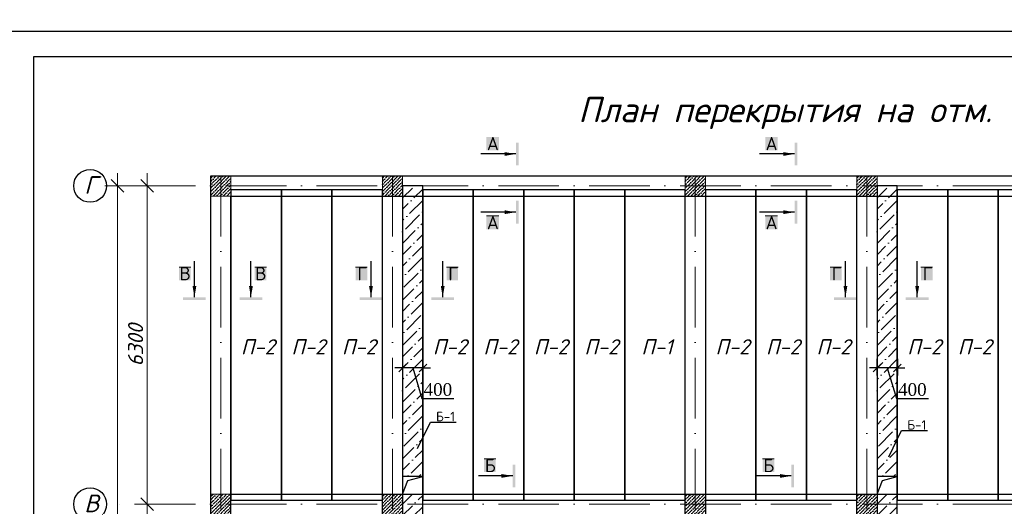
# Model space of a CAD drawing. Header units: millimetres. Extents: x 363306 to 7757304, y 1022887 to 1207196.
# Tile 593 of 656: x 2043425 to 2062932, y 1079277 to 1088906. Entities that reach past the tile are written whole.
import ezdxf

# ---------------------------------------------------------------- set-up
doc = ezdxf.new("R2010")
doc.units = ezdxf.units.MM
doc.linetypes.add('ACAD_ISO10W100', pattern=[18, 12, -3, 0, -3])
for name, color, linetype, lineweight in [('.', 7, 'Continuous', 15), ('PLAN', 250, 'Continuous', 25), ('размеры', 12, 'Continuous', 15)]:
    doc.layers.add(name, color=color, linetype=linetype, lineweight=lineweight)
for name, color, linetype in [('0 @ 100', 7, 'Continuous'), ('PDF3_0', 7, 'Continuous'), ('PDF3_Text', 7, 'Continuous')]:
    doc.layers.add(name, color=color, linetype=linetype)
doc.styles.add('Arial Gyr', font='arial.ttf')
doc.styles.add('PDF ISOCPEUR', font='isocpeur.TTF')
doc.styles.add('PDF ISOCPEUR Italic', font='isocpeui.ttf')
doc.styles.get("Standard").update_dxf_attribs({"font": 'isocpeui.ttf'})
doc.styles.add('WMF-Times New Roman0', font='times.ttf')
doc.styles.add('ГОСТ 2.304', font='isocpeui.ttf')
doc.dimstyles.new('12121212', dxfattribs={"dimtxt": 200, "dimasz": 200, "dimexe": 200, "dimexo": 100, "dimgap": 100, "dimtad": 1, "dimdec": 0, "dimzin": 0, "dimdsep": 46, "dimtxsty": 'Standard', "dimblk": 'OBLIQUE', "dimcen": 200, "dimdle": 200, "dimclrd": 5, "dimclre": 5, "dimclrt": 5, "dimadec": 0, "dimazin": 0, "dimtfac": 1, "dimtdec": 0, "dimtofl": 0, "dimtmove": 1, "dimatfit": 3, "dimldrblk": 'OBLIQUE', "dimfxl": 0, "dimtolj": 1, "dimtzin": 0, "dimlwd": 9, "dimlwe": 9, "dimarcsym": 0})
doc.dimstyles.new('Copy of 9580548', dxfattribs={"dimtxt": 150, "dimasz": 150, "dimexe": 150, "dimexo": 20, "dimgap": 80, "dimtad": 1, "dimtxsty": 'Arial Gyr', "dimblk": 'OBLIQUE', "dimcen": 5, "dimdle": 150, "dimadec": 0, "dimazin": 0, "dimtfac": 1, "dimtmove": 0, "dimatfit": 1, "dimldrblk": 'OBLIQUE', "dimfxl": 0, "dimarcsym": 0})

# ---------------------------------------------------------------- blocks, each defined once
blk = doc.blocks.new('_Oblique')
at = {"color": 0, "linetype": 'ByBlock', "lineweight": -2}
blk.add_line((-0.5, -0.5), (0.5, 0.5), dxfattribs=at)
blk = doc.blocks.new('*D2169')
at = {"color": 5, "lineweight": 9, "transparency": 16777216}
for p, q in [((2045951, 1079567), (2045951, 1076067)), ((2046116, 1079317), (2045701, 1079317)), ((2046116, 1076317), (2045701, 1076317))]:
    blk.add_line(p, q, dxfattribs=at)
at = {"layer": 'Defpoints', "color": 0, "lineweight": 30, "transparency": 16777216}
for p in [(2046216, 1079317), (2045951, 1076317), (2046216, 1076317)]:
    blk.add_point(p, dxfattribs=at)
at = {"color": 5, "lineweight": 9, "transparency": 16777216, "xscale": 250, "yscale": 250, "zscale": 250}
for p, rotation in [((2045951, 1079317), 90), ((2045951, 1076317), 270)]:
    blk.add_blockref('_Oblique', p, dxfattribs=dict(at, rotation=rotation))
at = {"color": 5, "lineweight": 40, "transparency": 16777216, "insert": (2045721, 1077817), "char_height": 300, "attachment_point": 5, "rotation": 90}
blk.add_mtext('\\A1;3000', dxfattribs=at)
blk = doc.blocks.new('*D2170')
at = {"color": 5, "lineweight": 9, "transparency": 16777216}
for p, q in [((2045951, 1085867), (2045951, 1079067)), ((2046116, 1085617), (2045701, 1085617)), ((2046116, 1079317), (2045701, 1079317))]:
    blk.add_line(p, q, dxfattribs=at)
at = {"layer": 'Defpoints', "color": 0, "lineweight": 30, "transparency": 16777216}
for p in [(2046216, 1085617), (2045951, 1079317), (2046216, 1079317)]:
    blk.add_point(p, dxfattribs=at)
at = {"color": 5, "lineweight": 9, "transparency": 16777216, "xscale": 250, "yscale": 250, "zscale": 250}
for p, rotation in [((2045951, 1085617), 90), ((2045951, 1079317), 270)]:
    blk.add_blockref('_Oblique', p, dxfattribs=dict(at, rotation=rotation))
at = {"color": 5, "lineweight": 40, "transparency": 16777216, "insert": (2045721, 1082467), "char_height": 300, "attachment_point": 5, "rotation": 90}
blk.add_mtext('\\A1;6300', dxfattribs=at)
blk = doc.blocks.new('*D2171')
at = {"color": 5, "lineweight": 9, "transparency": 16777216}
for p, q in [((2045364, 1085867), (2045364, 1069767)), ((2045871, 1085617), (2045114, 1085617)), ((2045871, 1070017), (2045114, 1070017))]:
    blk.add_line(p, q, dxfattribs=at)
at = {"layer": 'Defpoints', "color": 0, "lineweight": 30, "transparency": 16777216}
for p in [(2045971, 1085617), (2045364, 1070017), (2045971, 1070017)]:
    blk.add_point(p, dxfattribs=at)
at = {"color": 5, "lineweight": 9, "transparency": 16777216, "xscale": 250, "yscale": 250, "zscale": 250}
for p, rotation in [((2045364, 1085617), 90), ((2045364, 1070017), 270)]:
    blk.add_blockref('_Oblique', p, dxfattribs=dict(at, rotation=rotation))
at = {"color": 5, "lineweight": 40, "transparency": 16777216, "insert": (2045134, 1077817), "char_height": 300, "attachment_point": 5, "rotation": 90}
blk.add_mtext('\\A1;15600', dxfattribs=at)
blk = doc.blocks.new('*D2174')
at = {"color": 0, "linetype": 'ByBlock', "lineweight": -2, "transparency": 16777216}
for p, q in [((2051009, 1082194), (2051009, 1081865)), ((2051413, 1082194), (2051413, 1081865)), ((2051009, 1082015), (2050859, 1082015)), ((2051413, 1082015), (2051009, 1082015)), ((2051413, 1082015), (2051009, 1082015)), ((2051211, 1082015), (2051393, 1081409)), ((2051413, 1082015), (2051563, 1082015)), ((2051393, 1081409), (2052027, 1081409))]:
    blk.add_line(p, q, dxfattribs=at)
at = {"layer": 'Defpoints', "color": 0, "linetype": 'ByBlock', "lineweight": 30, "transparency": 16777216}
for p in [(2051009, 1082214), (2051413, 1082214), (2051009, 1082015)]:
    blk.add_point(p, dxfattribs=at)
at = {"color": 0, "linetype": 'ByBlock', "lineweight": -2, "transparency": 16777216, "xscale": 150, "yscale": 150, "zscale": 150}
blk.add_blockref('_Oblique', (2051009, 1082015), dxfattribs=at)
at = {"color": 0, "linetype": 'ByBlock', "lineweight": -2, "transparency": 16777216, "xscale": 150, "yscale": 150, "zscale": 150, "rotation": 180}
blk.add_blockref('_Oblique', (2051413, 1082015), dxfattribs=at)
at = {"color": 0, "linetype": 'ByBlock', "lineweight": 0, "transparency": 16777216, "insert": (2051710, 1081586), "char_height": 250, "attachment_point": 5, "style": 'WMF-Times New Roman0'}
blk.add_mtext('400', dxfattribs=at)
blk = doc.blocks.new('*D2175')
at = {"color": 0, "linetype": 'ByBlock', "lineweight": -2, "transparency": 16777216}
for p, q in [((2060409, 1082194), (2060409, 1081865)), ((2060813, 1082194), (2060813, 1081865)), ((2060409, 1082015), (2060259, 1082015)), ((2060813, 1082015), (2060409, 1082015)), ((2060813, 1082015), (2060409, 1082015)), ((2060611, 1082015), (2060793, 1081409)), ((2060813, 1082015), (2060963, 1082015)), ((2060793, 1081409), (2061427, 1081409))]:
    blk.add_line(p, q, dxfattribs=at)
at = {"layer": 'Defpoints', "color": 0, "linetype": 'ByBlock', "lineweight": 30, "transparency": 16777216}
for p in [(2060409, 1082214), (2060813, 1082214), (2060409, 1082015)]:
    blk.add_point(p, dxfattribs=at)
at = {"color": 0, "linetype": 'ByBlock', "lineweight": -2, "transparency": 16777216, "xscale": 150, "yscale": 150, "zscale": 150}
blk.add_blockref('_Oblique', (2060409, 1082015), dxfattribs=at)
at = {"color": 0, "linetype": 'ByBlock', "lineweight": -2, "transparency": 16777216, "xscale": 150, "yscale": 150, "zscale": 150, "rotation": 180}
blk.add_blockref('_Oblique', (2060813, 1082015), dxfattribs=at)
at = {"color": 0, "linetype": 'ByBlock', "lineweight": 0, "transparency": 16777216, "insert": (2061110, 1081586), "char_height": 250, "attachment_point": 5, "style": 'WMF-Times New Roman0'}
blk.add_mtext('400', dxfattribs=at)

msp = doc.modelspace()

# ---------------------------------------------------------------- hatches: boundary and pattern name
at = {"layer": '.', "ltscale": 100, "true_color": 0x636466}
h = msp.add_hatch(dxfattribs=at)
h.set_pattern_fill('ANSI36', color=251, scale=50)
h.set_pattern_definition([(45, (2051009.86, 1079317.01), (84.19, 308.6963), [396.875, -79.375, 0, -79.375])])
h.paths.add_polyline_path([(2051409.859, 1085617.008), (2051009.859, 1085617.008), (2051009.859, 1085417.008), (2051409.859, 1085417.008)])
h.paths.add_polyline_path([(2051409.859, 1085417.008), (2051009.859, 1085417.008), (2051009.859, 1079867.008), (2051409.859, 1079867.008)])
h.paths.add_polyline_path([(2051409.859, 1079517.008), (2051009.859, 1079517.008), (2051009.859, 1076317.008), (2051409.859, 1076317.008)])
h = msp.add_hatch(dxfattribs=at)
h.set_pattern_fill('ANSI36', color=251, scale=50)
h.set_pattern_definition([(45, (2060409.86, 1079317.01), (84.19, 308.6963), [396.875, -79.375, 0, -79.375])])
h.paths.add_polyline_path([(2060809.859, 1085617.008), (2060409.859, 1085617.008), (2060409.859, 1085417.008), (2060809.859, 1085417.008)])
h.paths.add_polyline_path([(2060809.859, 1085417.008), (2060409.859, 1085417.008), (2060409.859, 1079867.008), (2060809.859, 1079867.008)])
h.paths.add_polyline_path([(2060809.859, 1079517.008), (2060409.859, 1079517.008), (2060409.859, 1076317.008), (2060809.859, 1076317.008)])
at = {"ltscale": 100}
h = msp.add_hatch(dxfattribs=at)
h.set_pattern_fill('ANSI36', color=256, scale=15, style=0)
h.set_pattern_definition([(45, (-14996552.69, 10268647.01), (25.25697034, 92.60889125), [119.0625, -23.8125, 0, -23.8125])])
h.paths.add_polyline_path([(2047609.859, 1085817.008), (2047209.859, 1085817.008), (2047209.859, 1085417.008), (2047609.859, 1085417.008)])
h = msp.add_hatch(dxfattribs=at)
h.set_pattern_fill('ANSI36', color=256, scale=15, style=0)
h.set_pattern_definition([(45, (-14993152.69, 10268647.01), (25.25697034, 92.60889125), [119.0625, -23.8125, 0, -23.8125])])
h.paths.add_polyline_path([(2051009.859, 1085817.008), (2050609.859, 1085817.008), (2050609.859, 1085417.008), (2051009.859, 1085417.008)])
h = msp.add_hatch(dxfattribs=at)
h.set_pattern_fill('ANSI36', color=256, scale=15, style=0)
h.set_pattern_definition([(45, (-14987152.69, 10268647.01), (25.25697034, 92.60889125), [119.0625, -23.8125, 0, -23.8125])])
h.paths.add_polyline_path([(2057009.859, 1085817.008), (2056609.859, 1085817.008), (2056609.859, 1085417.008), (2057009.859, 1085417.008)])
h = msp.add_hatch(dxfattribs=at)
h.set_pattern_fill('ANSI36', color=256, scale=15, style=0)
h.set_pattern_definition([(45, (-14983752.69, 10268647.01), (25.25697034, 92.60889125), [119.0625, -23.8125, 0, -23.8125])])
h.paths.add_polyline_path([(2060409.859, 1085817.008), (2060009.859, 1085817.008), (2060009.859, 1085417.008), (2060409.859, 1085417.008)])
h = msp.add_hatch(dxfattribs=at)
h.set_pattern_fill('ANSI36', color=256, scale=15, style=0)
h.set_pattern_definition([(45, (-14970552.69, 10262347.01), (25.25697034, 92.60889125), [119.0625, -23.8125, 0, -23.8125])])
h.paths.add_polyline_path([(2047609.859, 1079517.008), (2047209.859, 1079517.008), (2047209.859, 1079117.008), (2047609.859, 1079117.008)])
h = msp.add_hatch(dxfattribs=at)
h.set_pattern_fill('ANSI36', color=256, scale=15, style=0)
h.set_pattern_definition([(45, (-14973952.69, 10262347.01), (25.25697034, 92.60889125), [119.0625, -23.8125, 0, -23.8125])])
h.paths.add_polyline_path([(2051009.859, 1079517.008), (2050609.859, 1079517.008), (2050609.859, 1079117.008), (2051009.859, 1079117.008)])
h = msp.add_hatch(dxfattribs=at)
h.set_pattern_fill('ANSI36', color=256, scale=15, style=0)
h.set_pattern_definition([(45, (-14987152.69, 10262347.01), (25.25697034, 92.60889125), [119.0625, -23.8125, 0, -23.8125])])
h.paths.add_polyline_path([(2057009.859, 1079517.008), (2056609.859, 1079517.008), (2056609.859, 1079117.008), (2057009.859, 1079117.008)])
h = msp.add_hatch(dxfattribs=at)
h.set_pattern_fill('ANSI36', color=256, scale=15, style=0)
h.set_pattern_definition([(45, (-14983752.69, 10262347.01), (25.25697034, 92.60889125), [119.0625, -23.8125, 0, -23.8125])])
h.paths.add_polyline_path([(2060409.859, 1079517.008), (2060009.859, 1079517.008), (2060009.859, 1079117.008), (2060409.859, 1079117.008)])

# ---------------------------------------------------------------- linework, layer by layer
at = {"color": 1, "linetype": 'ACAD_ISO10W100', "lineweight": 9, "ltscale": 100}
for p, q in [((2047409.859, 1085817.008, 0), (2047409.859, 1067141.462, 0)), ((2050809.859, 1085817.008, 0), (2050809.859, 1067141.462, 0)), ((2056809.859, 1085817.008, 0), (2056809.859, 1067141.462, 0)), ((2060209.859, 1085817.008, 0), (2060209.859, 1067141.462, 0)), ((2073909.859, 1085617.008, 0), (2045144.824, 1085617.008, 0)), ((2073909.859, 1079317.008, 0), (2045144.824, 1079317.008, 0))]:
    msp.add_line(p, q, dxfattribs=at)
at = {"color": 0, "ltscale": 100}
for p, q in [((2050609.859, 1070217.008, 0), (2050609.859, 1085417.008, 0)), ((2051009.859, 1085417.008, 0), (2051009.859, 1070217.008, 0)), ((2056609.859, 1070217.008, 0), (2056609.859, 1085417.008, 0)), ((2057009.859, 1085417.008, 0), (2057009.859, 1070217.008, 0)), ((2060009.859, 1070217.008, 0), (2060009.859, 1085417.008, 0)), ((2060409.859, 1085417.008, 0), (2060409.859, 1070217.008, 0)), ((2051009.859, 1079517.008, 0), (2051117.15, 1079789.269, 0)), ((2051117.15, 1079789.269, 0), (2051409.859, 1079867.008, 0)), ((2060409.859, 1079517.008, 0), (2060517.15, 1079789.269, 0)), ((2060517.15, 1079789.269, 0), (2060809.859, 1079867.008, 0)), ((2047609.859, 1079517.008, 0), (2073509.859, 1079517.008, 0))]:
    msp.add_line(p, q, dxfattribs=at)
at = {"color": 5}
msp.add_lwpolyline([(2041706.348, 1088678.072), (2083706.348, 1088678.072), (2083706.348, 1058978.072), (2041706.348, 1058978.072)], close=True, dxfattribs=at)
at = {"color": 5, "lineweight": 30}
msp.add_lwpolyline([(2043706.348, 1088178.072), (2083206.348, 1088178.072), (2083206.348, 1059478.072), (2043706.348, 1059478.072)], close=True, dxfattribs=at)
at = {"color": 0, "ltscale": 100, "elevation": 0}
for points in [[(2047209.859, 1085817.008), (2073909.859, 1085817.008), (2073909.859, 1069817.008), (2047209.859, 1069817.008)], [(2073509.859, 1070217.008), (2047609.859, 1070217.008), (2047609.859, 1085417.008), (2073509.859, 1085417.008)]]:
    msp.add_lwpolyline(points, close=True, dxfattribs=at)
at = {"color": 3, "lineweight": 30, "ltscale": 100, "elevation": 0}
for points in [[(2051009.859, 1076317.008), (2051409.859, 1076317.008), (2051409.859, 1085617.008), (2051009.859, 1085617.008)], [(2060409.859, 1076317.008), (2060809.859, 1076317.008), (2060809.859, 1085617.008), (2060409.859, 1085617.008)], [(2051409.859, 1079867.008), (2051009.859, 1079867.008), (2051009.859, 1079517.008), (2051409.859, 1079517.008)], [(2060809.859, 1079867.008), (2060409.859, 1079867.008), (2060409.859, 1079517.008), (2060809.859, 1079517.008)]]:
    msp.add_lwpolyline(points, close=True, dxfattribs=at)
at = {"layer": 'PDF3_0', "lineweight": 25, "elevation": 0}
for points in [[(2053256.429, 1086249.585), (2052560.611, 1086249.585)], [(2058777.768, 1086249.585), (2058081.95, 1086249.585)], [(2053256.429, 1085096.56), (2052560.611, 1085096.56)], [(2058777.768, 1085096.56), (2058081.95, 1085096.56)], [(2046887.793, 1083412.172), (2046887.793, 1084124.923)], [(2048005.411, 1083412.172), (2048005.411, 1084124.923)], [(2050385.104, 1083412.172), (2050385.104, 1084124.923)], [(2051805.411, 1083412.172), (2051805.411, 1084124.923)], [(2059785.104, 1083412.172), (2059785.104, 1084124.923)], [(2061205.411, 1083412.172), (2061205.411, 1084124.923)], [(2051306.092, 1080422.254), (2051560.903, 1080941.662), (2052074.114, 1080941.662)], [(2060643.086, 1080256.393), (2060897.897, 1080775.801), (2061411.108, 1080775.801)], [(2053193.043, 1079877.232), (2052514.159, 1079877.232)], [(2058710.737, 1079877.232), (2058031.853, 1079877.232)]]:
    msp.add_lwpolyline(points, dxfattribs=at)
at = {"layer": 'PDF3_0', "color": 177, "lineweight": 30, "true_color": 0x283188, "elevation": 0}
for points in [[(2048608.615, 1085537.083), (2047607.992, 1085537.083), (2047607.992, 1079397.881), (2048608.615, 1079397.881)], [(2049609.237, 1085537.083), (2048608.615, 1085537.083), (2048608.615, 1079397.881), (2049609.237, 1079397.881)], [(2050609.859, 1085537.083), (2049609.237, 1085537.083), (2049609.237, 1079397.881), (2050609.859, 1079397.881)], [(2052411.517, 1085537.083), (2051410.895, 1085537.083), (2051410.895, 1079397.881), (2052411.517, 1079397.881)], [(2053412.139, 1085537.083), (2052411.517, 1085537.083), (2052411.517, 1079397.881), (2053412.139, 1079397.881)], [(2054412.761, 1085537.083), (2053412.139, 1085537.083), (2053412.139, 1079397.881), (2054412.761, 1079397.881)], [(2055413.384, 1085537.083), (2054412.761, 1085537.083), (2054412.761, 1079397.881), (2055413.384, 1079397.881)], [(2056610.77, 1085537.083), (2055411.563, 1085537.083), (2055411.563, 1079397.881), (2056610.77, 1079397.881)], [(2058010.435, 1085537.083), (2057009.813, 1085537.083), (2057009.813, 1079397.881), (2058010.435, 1079397.881)], [(2059011.058, 1085537.083), (2058010.435, 1085537.083), (2058010.435, 1079397.881), (2059011.058, 1079397.881)], [(2060011.68, 1085537.083), (2059011.058, 1085537.083), (2059011.058, 1079397.881), (2060011.68, 1079397.881)], [(2061810.481, 1085537.083), (2060809.859, 1085537.083), (2060809.859, 1079397.881), (2061810.481, 1079397.881)], [(2062811.104, 1085537.083), (2061810.481, 1085537.083), (2061810.481, 1079397.881), (2062811.104, 1079397.881)], [(2063811.726, 1085537.083), (2062811.104, 1085537.083), (2062811.104, 1079397.881), (2063811.726, 1079397.881)]]:
    msp.add_lwpolyline(points, close=True, dxfattribs=at)
at = {"layer": 'PDF3_0', "color": 7, "lineweight": 0, "true_color": 0xffffff, "elevation": 0}
for points in [[(2052672.989, 1085022.668), (2052917.757, 1085022.668)], [(2058194.328, 1085022.668), (2058439.095, 1085022.668)], [(2046581.449, 1084011.006), (2046812.362, 1084011.006)], [(2048080.843, 1084011.006), (2048311.756, 1084011.006)], [(2050078.76, 1084011.006), (2050309.672, 1084011.006)], [(2051880.843, 1084011.006), (2052111.756, 1084011.006)], [(2059478.76, 1084011.006), (2059709.672, 1084011.006)], [(2061280.843, 1084011.006), (2061511.756, 1084011.006)], [(2052626.537, 1080215.904), (2052855.91, 1080215.904)], [(2058144.231, 1080215.904), (2058373.604, 1080215.904)]]:
    msp.add_lwpolyline(points, dxfattribs=at)
at = {"layer": 'PDF3_0', "color": 7, "true_color": 0xffffff, "transparency": 33554559}
for points in [[(2052672.989, 1086323.477, 0), (2052917.757, 1086323.477, 0), (2052672.989, 1086586.718, 0)], [(2052917.757, 1086323.477, 0), (2052672.989, 1086586.718, 0), (2052917.757, 1086586.718, 0)], [(2058194.328, 1086323.477, 0), (2058439.095, 1086323.477, 0), (2058194.328, 1086586.718, 0)], [(2058439.095, 1086323.477, 0), (2058194.328, 1086586.718, 0), (2058439.095, 1086586.718, 0)], [(2052672.989, 1084759.427, 0), (2052917.757, 1084759.427, 0), (2052672.989, 1085022.668, 0)], [(2052917.757, 1084759.427, 0), (2052672.989, 1085022.668, 0), (2052917.757, 1085022.668, 0)], [(2058194.328, 1084759.427, 0), (2058439.095, 1084759.427, 0), (2058194.328, 1085022.668, 0)], [(2058439.095, 1084759.427, 0), (2058194.328, 1085022.668, 0), (2058439.095, 1085022.668, 0)], [(2046581.449, 1083749.305, 0), (2046812.362, 1083749.305, 0), (2046581.449, 1084011.006, 0)], [(2046812.362, 1083749.305, 0), (2046581.449, 1084011.006, 0), (2046812.362, 1084011.006, 0)], [(2048080.843, 1083749.305, 0), (2048311.756, 1083749.305, 0), (2048080.843, 1084011.006, 0)], [(2048311.756, 1083749.305, 0), (2048080.843, 1084011.006, 0), (2048311.756, 1084011.006, 0)], [(2050078.76, 1083749.305, 0), (2050309.672, 1083749.305, 0), (2050078.76, 1084011.006, 0)], [(2050309.672, 1083749.305, 0), (2050078.76, 1084011.006, 0), (2050309.672, 1084011.006, 0)], [(2051880.843, 1083749.305, 0), (2052111.756, 1083749.305, 0), (2051880.843, 1084011.006, 0)], [(2052111.756, 1083749.305, 0), (2051880.843, 1084011.006, 0), (2052111.756, 1084011.006, 0)], [(2059478.76, 1083749.305, 0), (2059709.672, 1083749.305, 0), (2059478.76, 1084011.006, 0)], [(2059709.672, 1083749.305, 0), (2059478.76, 1084011.006, 0), (2059709.672, 1084011.006, 0)], [(2061280.843, 1083749.305, 0), (2061511.756, 1083749.305, 0), (2061280.843, 1084011.006, 0)], [(2061511.756, 1083749.305, 0), (2061280.843, 1084011.006, 0), (2061511.756, 1084011.006, 0)], [(2052626.537, 1079952.664, 0), (2052855.91, 1079952.664, 0), (2052626.537, 1080215.904, 0)], [(2052855.91, 1079952.664, 0), (2052626.537, 1080215.904, 0), (2052855.91, 1080215.904, 0)], [(2058144.231, 1079952.664, 0), (2058373.604, 1079952.664, 0), (2058144.231, 1080215.904, 0)], [(2058373.604, 1079952.664, 0), (2058144.231, 1080215.904, 0), (2058373.604, 1080215.904, 0)]]:
    msp.add_solid(points, dxfattribs=at)
at = {"layer": 'PDF3_0', "transparency": 33554559}
for points in [[(2053256.429, 1086474.34, 0), (2053256.429, 1086024.83, 0), (2053308.769, 1086474.34, 0)], [(2053256.429, 1086024.83, 0), (2053308.769, 1086474.34, 0), (2053308.769, 1086024.83, 0)], [(2058777.768, 1086474.34, 0), (2058777.768, 1086024.83, 0), (2058830.108, 1086474.34, 0)], [(2058777.768, 1086024.83, 0), (2058830.108, 1086474.34, 0), (2058830.108, 1086024.83, 0)], [(2053256.429, 1086249.585, 0), (2053030.134, 1086286.531, 0), (2053030.134, 1086211.099, 0)], [(2058777.768, 1086249.585, 0), (2058551.473, 1086286.531, 0), (2058551.473, 1086211.099, 0)], [(2053308.769, 1084871.805, 0), (2053308.769, 1085322.855, 0), (2053256.429, 1084871.805, 0)], [(2053308.769, 1085322.855, 0), (2053256.429, 1084871.805, 0), (2053256.429, 1085322.855, 0)], [(2058830.108, 1084871.805, 0), (2058830.108, 1085322.855, 0), (2058777.768, 1084871.805, 0)], [(2058830.108, 1085322.855, 0), (2058777.768, 1084871.805, 0), (2058777.768, 1085322.855, 0)], [(2053256.429, 1085096.56, 0), (2053030.134, 1085135.046, 0), (2053030.134, 1085059.614, 0)], [(2058777.768, 1085096.56, 0), (2058551.473, 1085135.046, 0), (2058551.473, 1085059.614, 0)], [(2046887.793, 1083412.172, 0), (2046924.739, 1083636.928, 0), (2046849.308, 1083636.928, 0)], [(2048005.411, 1083412.172, 0), (2048043.897, 1083636.928, 0), (2047968.465, 1083636.928, 0)], [(2050385.104, 1083412.172, 0), (2050422.05, 1083636.928, 0), (2050346.619, 1083636.928, 0)], [(2051805.411, 1083412.172, 0), (2051843.897, 1083636.928, 0), (2051768.465, 1083636.928, 0)], [(2059785.104, 1083412.172, 0), (2059822.05, 1083636.928, 0), (2059746.619, 1083636.928, 0)], [(2061205.411, 1083412.172, 0), (2061243.897, 1083636.928, 0), (2061168.465, 1083636.928, 0)], [(2046661.499, 1083359.832, 0), (2047112.549, 1083359.832, 0), (2046661.499, 1083412.172, 0)], [(2047112.549, 1083359.832, 0), (2046661.499, 1083412.172, 0), (2047112.549, 1083412.172, 0)], [(2048230.167, 1083412.172, 0), (2047780.656, 1083412.172, 0), (2048230.167, 1083359.832, 0)], [(2047780.656, 1083412.172, 0), (2048230.167, 1083359.832, 0), (2047780.656, 1083359.832, 0)], [(2050158.809, 1083359.832, 0), (2050609.859, 1083359.832, 0), (2050158.809, 1083412.172, 0)], [(2050609.859, 1083359.832, 0), (2050158.809, 1083412.172, 0), (2050609.859, 1083412.172, 0)], [(2052030.167, 1083412.172, 0), (2051580.656, 1083412.172, 0), (2052030.167, 1083359.832, 0)], [(2051580.656, 1083412.172, 0), (2052030.167, 1083359.832, 0), (2051580.656, 1083359.832, 0)], [(2059558.809, 1083359.832, 0), (2060009.859, 1083359.832, 0), (2059558.809, 1083412.172, 0)], [(2060009.859, 1083359.832, 0), (2059558.809, 1083412.172, 0), (2060009.859, 1083412.172, 0)], [(2061430.167, 1083412.172, 0), (2060980.656, 1083412.172, 0), (2061430.167, 1083359.832, 0)], [(2060980.656, 1083412.172, 0), (2061430.167, 1083359.832, 0), (2060980.656, 1083359.832, 0)], [(2053193.043, 1080103.527, 0), (2053193.043, 1079652.477, 0), (2053245.383, 1080103.527, 0)], [(2053193.043, 1079652.477, 0), (2053245.383, 1080103.527, 0), (2053245.383, 1079652.477, 0)], [(2058710.737, 1080103.527, 0), (2058710.737, 1079652.477, 0), (2058763.077, 1080103.527, 0)], [(2058710.737, 1079652.477, 0), (2058763.077, 1080103.527, 0), (2058763.077, 1079652.477, 0)], [(2053193.043, 1079877.232, 0), (2052968.288, 1079915.718, 0), (2052968.288, 1079840.286, 0)], [(2058710.737, 1079877.232, 0), (2058485.982, 1079915.718, 0), (2058485.982, 1079840.286, 0)]]:
    msp.add_solid(points, dxfattribs=at)
at = {"layer": 'PLAN', "color": 158, "lineweight": 30}
for centre in [(2044819.939, 1085617.008, 0), (2044819.939, 1079317.008, 0)]:
    msp.add_circle(centre, 324.885, dxfattribs=at)
at = {"layer": 'размеры', "ltscale": 5, "elevation": 0}
for points in [[(2047209.859, 1085417.008), (2047609.859, 1085417.008), (2047609.859, 1085817.008), (2047209.859, 1085817.008)], [(2050609.859, 1085417.008), (2051009.859, 1085417.008), (2051009.859, 1085817.008), (2050609.859, 1085817.008)], [(2056609.859, 1085417.008), (2057009.859, 1085417.008), (2057009.859, 1085817.008), (2056609.859, 1085817.008)], [(2060009.859, 1085417.008), (2060409.859, 1085417.008), (2060409.859, 1085817.008), (2060009.859, 1085817.008)], [(2047209.859, 1079117.008), (2047609.859, 1079117.008), (2047609.859, 1079517.008), (2047209.859, 1079517.008)], [(2050609.859, 1079117.008), (2051009.859, 1079117.008), (2051009.859, 1079517.008), (2050609.859, 1079517.008)], [(2056609.859, 1079117.008), (2057009.859, 1079117.008), (2057009.859, 1079517.008), (2056609.859, 1079517.008)], [(2060009.859, 1079117.008), (2060409.859, 1079117.008), (2060409.859, 1079517.008), (2060009.859, 1079517.008)]]:
    msp.add_lwpolyline(points, close=True, dxfattribs=at)

# ---------------------------------------------------------------- texts
at = {"color": 18, "lineweight": 0, "true_color": 0x000000, "insert": (1745064.24, 1087204.928), "char_height": 500, "width": 9430.53612, "attachment_point": 1}
msp.add_mtext('\\pi643.3;{\\LКолонна монолитная K-2\\P\\pi2988.375;}(опалубка)', dxfattribs=at)
at = {"layer": '0 @ 100', "color": 7, "insert": (761996.908, 1075986.433), "char_height": 318.940213, "width": 19697.5359, "attachment_point": 4, "style": 'ГОСТ 2.304'}
msp.add_mtext('\\pi5457.36288;{\\fISOCPEUR|b1|i1|c204|p34;Характеристика участка строительства:\\P\\pi0;\\P}Расчетная зимняя температура воздух 15 °С.\\PСкоростной напор ветра   - 38кг/м2.\\PВес снегового покрова    - 50кг/м2.\\PКлассификация зданий по функциональной пожарной опасности - Ф 4.1 \\PКоэффициент надежности по назначению - 0.95\\P\\P^IПроектом разработано подъёмник для мало мобильных граждан населения грузоподъемностью 250 кг. скоростью 0,25 см/с. Двери шахт подъёмника противопожарные с пределом огнестойкости El 30. Подъёмники оборудованы кабинами габаритами 1500х1500 мм, ширина дверей кабины обеспечивает проезд инвалидной коляски. Для экстренных случаев подъёмник оснащен дополнительным аккумулятором и механическим спуском для безопасного спуска пассажира в нулевую отметку. Так же в дверях подъёмника установлены замки датчики которые открываются с ключевыми картами, чтобы открыть двери подъёмника.\\P^IС внешней и внутренней стороны наружных стен предусмотрено обшивка из аквапанелей толщиной 12,5мм с утеплением из минераловатной ваты на кварцевой основе, А =0,040 Вт/мС, толщиной 100мм. (по теплотехническому расчету). Наружная отделка из органическое стекло.\\P^IПодрядчик обязан предоставить заказчику сертификаты соответствия и пожарной безопасности на фасадную систему и все применяемые в данной системе материалы и изделия.\\PКонструкции, изделия и материалы применены по действующим стандартам, ТУ, сертификатам. На путях эвакуации используются отделочные материалы, соответствующие требованиям п. 5.25 ШНК 2.01.02-04.\\PОтделка стен с внутренней стороны окраска водоэмульсионными красками светлых тонов. Во внутренней и наружной отделке использованы современные отделочные материалы используемые на территории Республики Узбекистан.\\P^IКрыша - скатная из металлических профилированных листов с полимерными покрытиями с обеих сторон толщ.0,55мм по металлическим конструкциям.\\P^IПо периметру наружных стен устраивается бетонная отмостка. Бетон кл.В 7,5 шириной 1000 мм, толщиной 50 мм по гравийному основанию толщиной 100 мм -150 мм.\\P^IВсе строительно-монтажные работы вести согласно указаний соответствующих строительных норм и проекта производства работ (П.П.Р.) на основании ШНК 3.01.01 - 03 и КМК 3.01.02 - 00.', dxfattribs=at)
at = {"layer": 'PDF3_Text'}
for s, insert, char_height, attachment_point, style in [('План перекрытия на отм. +3,220', (2054488.679, 1086741.283, 0), 499.99914, 7, 'PDF ISOCPEUR Italic'), ('А', (2052917.757, 1086323.477, 0), 262.499, 9, 'PDF ISOCPEUR'), ('А', (2058439.095, 1086323.477, 0), 262.499, 9, 'PDF ISOCPEUR'), ('А', (2052917.757, 1084759.427, 0), 262.499, 9, 'PDF ISOCPEUR'), ('А', (2058439.095, 1084759.427, 0), 262.499, 9, 'PDF ISOCPEUR'), ('В', (2046812.362, 1083749.305, 0), 262.499, 9, 'PDF ISOCPEUR'), ('В', (2048311.756, 1083749.305, 0), 262.499, 9, 'PDF ISOCPEUR'), ('Г', (2050309.672, 1083749.305, 0), 262.499, 9, 'PDF ISOCPEUR'), ('Г', (2052111.756, 1083749.305, 0), 262.499, 9, 'PDF ISOCPEUR'), ('Г', (2059709.672, 1083749.305, 0), 262.499, 9, 'PDF ISOCPEUR'), ('Г', (2061511.756, 1083749.305, 0), 262.499, 9, 'PDF ISOCPEUR'), ('П-2', (2048482.382, 1082282.751, 0), 299.9997, 9, 'PDF ISOCPEUR Italic'), ('П-2', (2049483.005, 1082282.751, 0), 299.9997, 9, 'PDF ISOCPEUR Italic'), ('П-2', (2050483.627, 1082282.751, 0), 299.9997, 9, 'PDF ISOCPEUR Italic'), ('П-2', (2052285.285, 1082282.751, 0), 299.9997, 9, 'PDF ISOCPEUR Italic'), ('П-2', (2053285.907, 1082282.751, 0), 299.9997, 9, 'PDF ISOCPEUR Italic'), ('П-2', (2054286.529, 1082282.751, 0), 299.9997, 9, 'PDF ISOCPEUR Italic'), ('П-2', (2055287.151, 1082282.751, 0), 299.9997, 9, 'PDF ISOCPEUR Italic'), ('П-1', (2056361.384, 1082282.751, 0), 299.9997, 9, 'PDF ISOCPEUR Italic'), ('П-2', (2057884.203, 1082282.751, 0), 299.9997, 9, 'PDF ISOCPEUR Italic'), ('П-2', (2058884.825, 1082282.751, 0), 299.9997, 9, 'PDF ISOCPEUR Italic'), ('П-2', (2059885.448, 1082282.751, 0), 299.9997, 9, 'PDF ISOCPEUR Italic'), ('П-2', (2061684.249, 1082282.751, 0), 299.9997, 9, 'PDF ISOCPEUR Italic'), ('П-2', (2062684.871, 1082282.751, 0), 299.9997, 9, 'PDF ISOCPEUR Italic'), ('Б-1', (2051673.28, 1080959.33, 0), 187.4997, 7, 'PDF ISOCPEUR'), ('Б-1', (2061010.275, 1080793.469, 0), 187.4997, 7, 'PDF ISOCPEUR'), ('Б', (2052855.91, 1079952.664, 0), 262.499, 9, 'PDF ISOCPEUR'), ('Б', (2058373.604, 1079952.664, 0), 262.499, 9, 'PDF ISOCPEUR')]:
    msp.add_mtext(s, dxfattribs=dict(at, insert=insert, char_height=char_height, attachment_point=attachment_point, style=style))
at = {"layer": 'PLAN', "lineweight": 30, "char_height": 350, "width": 338.65741, "attachment_point": 1}
for s, insert in [('Г', (2044704.156, 1085809.796, 0)), ('B', (2044704.156, 1079509.796, 0))]:
    msp.add_mtext(s, dxfattribs=dict(at, insert=insert))

# ---------------------------------------------------------------- dimensions: what is measured, and where the dimension line sits
at = {"color": 12, "lineweight": 40}
for base, p1, p2, angle, picture, middle in [((2045363.91, 1070017.008, 0), (2045970.563, 1085617.008, 0), (2045970.563, 1070017.008, 0), 90, '*D2171', (2045133.91, 1077817.008, 0)), ((2045950.531, 1079317.008, 0), (2046215.594, 1085617.008, 0), (2046215.594, 1079317.008, 0), 270, '*D2170', (2045720.531, 1082467.008, 0)), ((2045950.531, 1076317.008, 0), (2046215.594, 1079317.008, 0), (2046215.594, 1076317.008, 0), 270, '*D2169', (2045720.531, 1077817.008, 0))]:
    dim = msp.add_linear_dim(base=base, p1=p1, p2=p2, angle=angle, dimstyle='12121212', override={"dimtxt": 300, "dimasz": 250, "dimexe": 250, "dimgap": 80, "dimdle": 250}, dxfattribs=at)
    dim.commit()
    dim.dimension.update_dxf_attribs({"geometry": picture, "text_midpoint": middle})
at = {"linetype": 'ByBlock', "lineweight": 0}
for base, p1, p2, picture, middle in [((2051008.801, 1082015.133, 0), (2051412.562, 1082214.157, 0), (2051008.801, 1082214.037, 0), '*D2174', (2051442.628, 1081585.807, 0)), ((2060408.801, 1082015.133, 0), (2060812.562, 1082214.157, 0), (2060408.801, 1082214.037, 0), '*D2175', (2060842.628, 1081585.807, 0))]:
    dim = msp.add_linear_dim(base=base, p1=p1, p2=p2, angle=180, text='400', dimstyle='Copy of 9580548', override={"dimtxt": 250, "dimgap": 50, "dimtxsty": 'WMF-Times New Roman0', "dimtmove": 1}, dxfattribs=at)
    dim.commit()
    dim.dimension.update_dxf_attribs({"geometry": picture, "text_midpoint": middle})

doc.saveas('drawing.dxf')
